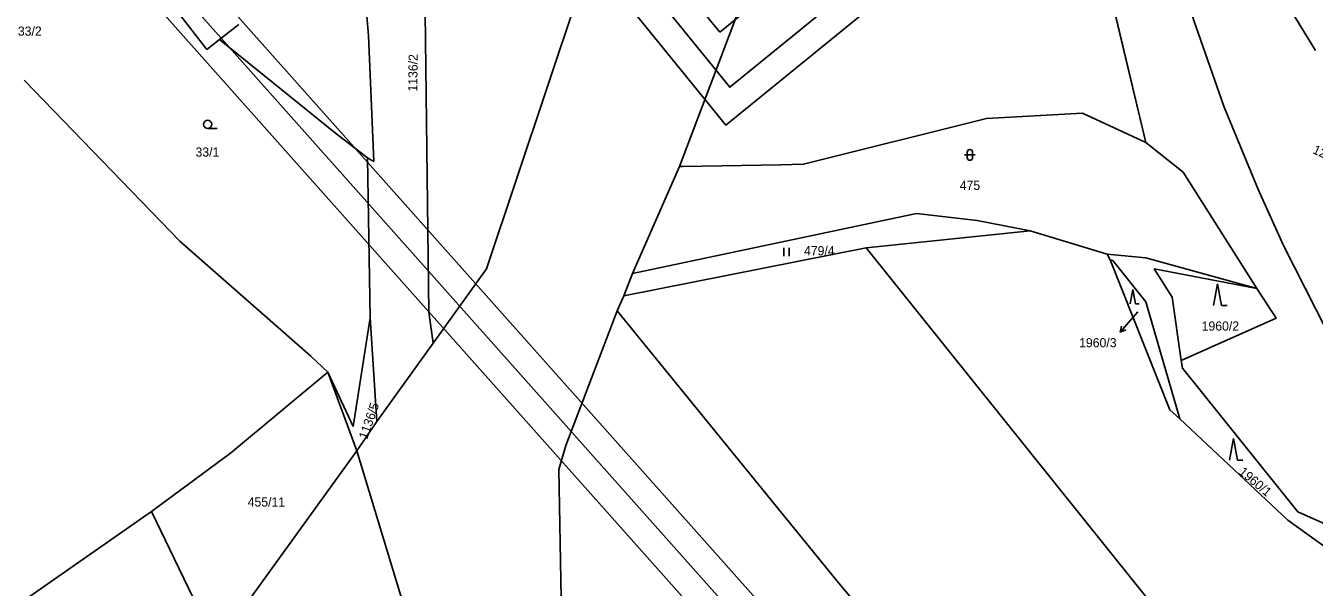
# Model space of a CAD drawing. Extents: x -866656 to -858817, y -1041816 to -1038653.
# Drawn here: x -865603.6 to -865364.4, y -1040103.2 to -1039999.1 of the extents above; entities that cross this region are included whole.
import ezdxf

# ---------------------------------------------------------------- set-up
doc = ezdxf.new("R2010")
doc.units = 0
for name, color, linetype in [('Hranice parcel', 7, 'Continuous'), ('Parcelní čísla', 7, 'Continuous'), ('Pop  PČ popisy', 7, 'Continuous'), ('SZDC', 7, 'Continuous'), ('tisk ramy', 7, 'Continuous'), ('Vrstva 1', 7, 'Continuous'), ('Vrstva 53', 7, 'Continuous'), ('Značky kultur', 7, 'Continuous')]:
    doc.layers.add(name, color=color, linetype=linetype)

msp = doc.modelspace()

# ---------------------------------------------------------------- linework, layer by layer
at = {"layer": 'Hranice parcel'}
for p, q in [((-865395.62, -1040020.69), (-865413.96, -1039944.15)), ((-865457.3, -1039959.4), (-865482.22, -1040025.16)), ((-865381.32, -1039975.48), (-865364.16, -1040003.66)), ((-865541.17, -1039985.98), (-865539.95, -1040000.83)), ((-865518.07, -1040044.19), (-865498.46, -1039985.56)), ((-865569.99, -1040003.47), (-865574.92, -1039997.11)), ((-865529.45, -1039996.71), (-865528.77, -1040052.22)), ((-865567.6, -1040001.61), (-865563.99, -1039998.79)), ((-865567.6, -1040001.61), (-865569.99, -1040003.47)), ((-865546.05, -1040018.99), (-865567.6, -1040001.61)), ((-865539.95, -1040000.83), (-865538.95, -1040024.22)), ((-865574.91, -1040039.1), (-865603.87, -1040009.12)), ((-865425.22, -1040016.28), (-865459.19, -1040024.74)), ((-865407.37, -1040015.26), (-865425.22, -1040016.28)), ((-865395.62, -1040020.69), (-865407.37, -1040015.26)), ((-865540.14, -1040023.55), (-865546.05, -1040018.99)), ((-865388.7, -1040026.25), (-865395.62, -1040020.69)), ((-865539.66, -1040053.24), (-865540.14, -1040023.55)), ((-865538.95, -1040024.22), (-865540.14, -1040023.55)), ((-865482.22, -1040025.16), (-865490.94, -1040045.02)), ((-865481.64, -1040025.15), (-865482.22, -1040025.16)), ((-865463.41, -1040024.85), (-865481.64, -1040025.15)), ((-865459.19, -1040024.74), (-865463.41, -1040024.85)), ((-865375.06, -1040047.83), (-865388.7, -1040026.25)), ((-865490.94, -1040045.02), (-865438.24, -1040033.92)), ((-865438.24, -1040033.92), (-865426.97, -1040035.22)), ((-865426.97, -1040035.22), (-865417.13, -1040037.1)), ((-865417.13, -1040037.1), (-865447.54, -1040040.24)), ((-865417.13, -1040037.1), (-865402.84, -1040041.44)), ((-865550.64, -1040060.36), (-865574.91, -1040039.1)), ((-865447.54, -1040040.24), (-865492.56, -1040049.19)), ((-865346.42, -1040166.35), (-865447.54, -1040040.24)), ((-865402.25, -1040042.49), (-865402.84, -1040041.44)), ((-865402.84, -1040041.44), (-865395.66, -1040042.13)), ((-865391.19, -1040070.36), (-865402.25, -1040042.49)), ((-865402.25, -1040042.49), (-865401.76, -1040042.59)), ((-865401.76, -1040042.59), (-865395.64, -1040050.29)), ((-865395.66, -1040042.13), (-865375.06, -1040047.83)), ((-865527.97, -1040057.98), (-865518.07, -1040044.19)), ((-865492.56, -1040049.19), (-865490.94, -1040045.02)), ((-865390.78, -1040049.39), (-865394.07, -1040044.15)), ((-865394.07, -1040044.15), (-865375.06, -1040047.83)), ((-865375.06, -1040047.83), (-865371.42, -1040053.29)), ((-865492.56, -1040049.19), (-865493.77, -1040051.93)), ((-865395.64, -1040050.29), (-865389.36, -1040071.97)), ((-865389.06, -1040061.16), (-865390.78, -1040049.39)), ((-865542.82, -1040073.42), (-865539.66, -1040053.24)), ((-865539.66, -1040053.24), (-865538.38, -1040072.49)), ((-865528.77, -1040052.22), (-865527.97, -1040057.98)), ((-865493.77, -1040051.93), (-865503.32, -1040076.93)), ((-865493.77, -1040051.93), (-865452.94, -1040102.12)), ((-865371.42, -1040053.29), (-865389.06, -1040061.16)), ((-865538.38, -1040072.49), (-865527.97, -1040057.98)), ((-865547.48, -1040063.32), (-865550.64, -1040060.36)), ((-865389.06, -1040061.16), (-865388.85, -1040062.62)), ((-865388.85, -1040062.62), (-865367.45, -1040089.25)), ((-865565.54, -1040078.4), (-865547.48, -1040063.32)), ((-865547.48, -1040063.32), (-865542.11, -1040077.95)), ((-865547.48, -1040063.32), (-865542.82, -1040073.42)), ((-865389.36, -1040071.97), (-865391.19, -1040070.36)), ((-865369.28, -1040090.8), (-865389.36, -1040071.97)), ((-865542.11, -1040077.95), (-865538.38, -1040072.49)), ((-865503.32, -1040076.93), (-865504.59, -1040081.43)), ((-865580.26, -1040089.21), (-865565.54, -1040078.4)), ((-865568.2, -1040113.99), (-865542.11, -1040077.95)), ((-865542.11, -1040077.95), (-865533.16, -1040107.49)), ((-865504.59, -1040081.43), (-865504.2, -1040105.29)), ((-865606.23, -1040107.35), (-865580.26, -1040089.21)), ((-865568.2, -1040113.99), (-865580.26, -1040089.21)), ((-865350.25, -1040104.51), (-865369.28, -1040090.8)), ((-865367.45, -1040089.25), (-865344.65, -1040099.41)), ((-865452.94, -1040102.12), (-865408.4, -1040154.76))]:
    msp.add_line(p, q, dxfattribs=at)
at = {"layer": 'Pop  PČ popisy'}
for p, q in [((-865397.15, -1040052.16), (-865398.44, -1040053.63)), ((-865398.44, -1040053.63), (-865400.41, -1040055.9)), ((-865400.41, -1040055.9), (-865400.13, -1040054.81)), ((-865400.41, -1040055.9), (-865399.37, -1040055.47))]:
    msp.add_line(p, q, dxfattribs=at)
at = {"layer": 'SZDC'}
for points in [[(-865344.65, -1040099.41), (-865367.45, -1040089.25), (-865388.85, -1040062.62), (-865389.06, -1040061.16), (-865371.42, -1040053.29), (-865375.06, -1040047.83), (-865388.7, -1040026.25), (-865395.62, -1040020.69), (-865413.96, -1039944.15), (-865410.47, -1039918.35), (-865441.28, -1039903.04), (-865441.01, -1039880.27), (-865424.37, -1039862.92), (-865425.77, -1039860.85), (-865430.49, -1039853.5), (-865438.62, -1039843), (-865443.16, -1039806.76), (-865453.66, -1039802.74), (-865481.31, -1039769.11)], [(-865438.19, -1039786.93), (-865431.15, -1039801.77), (-865408.04, -1039829.99), (-865413.61, -1039834.19), (-865411.46, -1039840.07), (-865408.39, -1039848.16), (-865403.62, -1039860.73), (-865387.21, -1039871.5), (-865389.97, -1039894.69), (-865400.05, -1039913.03), (-865396.26, -1039916.02), (-865371.9, -1039915.5), (-865383.99, -1039938.16), (-865384.41, -1039961.48), (-865381.32, -1039975.48), (-865364.16, -1040003.66)]]:
    msp.add_lwpolyline(points, dxfattribs=at)
at = {"layer": 'tisk ramy'}
for p, q in [((-865474.74, -1040000.24), (-865589.44, -1039859.23)), ((-865426.83, -1039961.27), (-865474.74, -1040000.24)), ((-865473.6, -1040017.5), (-865473.6, -1040017.5))]:
    msp.add_line(p, q, dxfattribs=at)
for points in [[(-866268.65, -1039040.03), (-865473.6, -1040017.5), (-865243.2, -1039830.1), (-866038.25, -1038852.63)], [(-866038.97, -1038859.66), (-865250.23, -1039829.38), (-865472.87, -1040010.47), (-866261.62, -1039040.75)], [(-865732.63, -1039823.16), (-864894.8, -1040764.23), (-864672.98, -1040566.75), (-865510.81, -1039625.68)], [(-865511.22, -1039632.74), (-864680.04, -1040566.34), (-864894.39, -1040757.18), (-865725.57, -1039823.57)], [(-865718.52, -1039823.98), (-865030.3, -1040597.01), (-864823.41, -1040412.82), (-865511.63, -1039639.79)], [(-865511.63, -1039639.79), (-864823.41, -1040412.82), (-865030.3, -1040597.01), (-865718.52, -1039823.98)]]:
    msp.add_lwpolyline(points, close=True, dxfattribs=at)
at = {"layer": 'Vrstva 1'}
msp.add_lwpolyline([(-865408.74, -1039900.45), (-865406.16, -1039913.39), (-865402.22, -1039933.27), (-865399.04, -1039949.5), (-865395.79, -1039965.04), (-865391.87, -1039980.85), (-865386.82, -1039997.88), (-865381.07, -1040014.14), (-865374.75, -1040029.59), (-865370.06, -1040039.85), (-865362.07, -1040055.65)], dxfattribs=at)
at = {"layer": 'Vrstva 53'}
for points in [[(-865344.65, -1040099.41), (-865367.45, -1040089.25), (-865388.85, -1040062.62), (-865389.06, -1040061.16), (-865371.42, -1040053.29), (-865375.06, -1040047.83), (-865388.7, -1040026.25), (-865395.62, -1040020.69), (-865413.96, -1039944.15), (-865410.47, -1039918.35), (-865441.28, -1039903.04), (-865441.01, -1039880.27), (-865424.37, -1039862.92), (-865425.77, -1039860.85), (-865430.49, -1039853.5), (-865438.62, -1039843), (-865443.16, -1039806.76), (-865453.66, -1039802.74), (-865481.31, -1039769.11)], [(-865438.19, -1039786.93), (-865431.15, -1039801.77), (-865408.04, -1039829.99), (-865413.61, -1039834.19), (-865411.46, -1039840.07), (-865408.39, -1039848.16), (-865403.62, -1039860.73), (-865387.21, -1039871.5), (-865389.97, -1039894.69), (-865400.05, -1039913.03), (-865396.26, -1039916.02), (-865371.9, -1039915.5), (-865383.99, -1039938.16), (-865384.41, -1039961.48), (-865381.32, -1039975.48), (-865364.16, -1040003.66)]]:
    msp.add_lwpolyline(points, dxfattribs=at)
at = {"layer": 'Značky kultur'}
for p, q in [((-865569.81, -1040018.1), (-865568.06, -1040018.1)), ((-865429.31, -1040023.01), (-865427.31, -1040023.01)), ((-865428.81, -1040022.51), (-865428.81, -1040023.51)), ((-865427.81, -1040023.51), (-865427.81, -1040022.51)), ((-865462.85, -1040041.79), (-865462.85, -1040040.29)), ((-865461.85, -1040041.79), (-865461.85, -1040040.29)), ((-865398.04, -1040047.98), (-865398.54, -1040050.66)), ((-865397.54, -1040050.66), (-865398.04, -1040047.98)), ((-865382.32, -1040046.95), (-865383.07, -1040050.95)), ((-865381.57, -1040050.95), (-865382.32, -1040046.95)), ((-865397.54, -1040050.66), (-865396.87, -1040050.66)), ((-865381.57, -1040050.95), (-865380.57, -1040050.95)), ((-865379.38, -1040075.68), (-865380.13, -1040079.68)), ((-865378.63, -1040079.68), (-865379.38, -1040075.68)), ((-865378.63, -1040079.68), (-865377.63, -1040079.68))]:
    msp.add_line(p, q, dxfattribs=at)
msp.add_circle((-865569.81, -1040017.35), 0.75, dxfattribs=at)
for centre, start, end in [((-865428.31, -1040022.51), 0, 180), ((-865428.31, -1040023.51), 180, 359.9879)]:
    msp.add_arc(centre, 0.5, start, end, dxfattribs=at)

# ---------------------------------------------------------------- texts
at = {"layer": 'Parcelní čísla'}
for s, p in [('33/2', (-865605.04, -1040000.9)), ('33/1', (-865572.06, -1040023.34)), ('475', (-865430.19, -1040029.53)), ('479/4', (-865459.1, -1040041.65)), ('1960/2', (-865385.28, -1040055.63)), ('1960/3', (-865408.03, -1040058.72)), ('455/11', (-865562.38, -1040088.28))]:
    msp.add_text(s, height=1.7, dxfattribs=at).set_placement(p)
for s, rotation, p in [('1136/2', 89, (-865530.91, -1040011.28)), ('1214', 335, (-865364.82, -1040022.64)), ('1136/5', 71, (-865540.2, -1040075.93)), ('1960/1', 320, (-865378.51, -1040082.08))]:
    msp.add_text(s, height=1.7, rotation=rotation, dxfattribs=at).set_placement(p)

doc.saveas('drawing.dxf')
